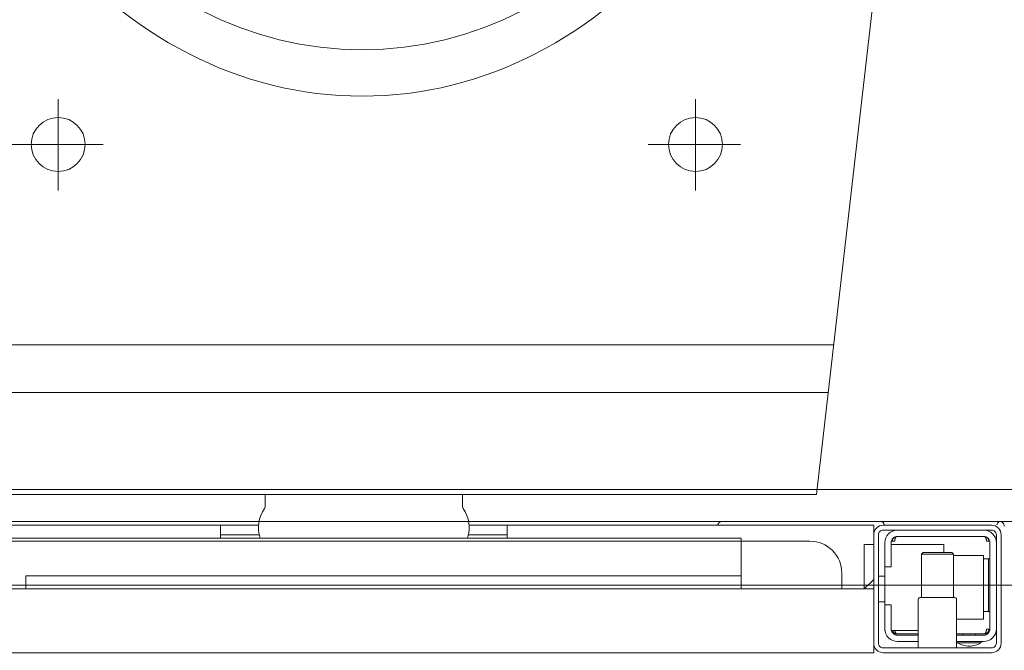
# Model space of a CAD drawing. Header units: millimetres. Extents: x 28291 to 177760, y -399809 to -170937.
# Tile 437 of 656: x 60405 to 60436, y -194625 to -194605. Entities that reach past the tile are written whole.
import ezdxf

# ---------------------------------------------------------------- set-up
doc = ezdxf.new("R2010")
doc.units = ezdxf.units.MM
doc.layers.get('0').update_dxf_attribs({"lineweight": 0})
doc.layers.add('!! 2 ZABUDOWA GK-MDF', color=7, linetype='Continuous', lineweight=13, true_color=0x7a7a7a)
doc.layers.add('!! 2_WYPOS- SANITARNE - zrealizowane', color=9, linetype='Continuous', lineweight=0, true_color=0x808080)
doc.layers.add('!! 2_POSADZKA OBRYS', color=181, linetype='Continuous', lineweight=0)
doc.layers.add('!!_@ wypos sanit nd', color=7, linetype='Continuous', lineweight=0, plot=False)

# ---------------------------------------------------------------- blocks, each defined once
blk = doc.blocks.new('A$C5ec76950')
at = {"lineweight": 0}
for p, q in [((-142.1, 0), (-171.53, -257.05)), ((-142.1, 0), (142.1, 0)), ((-145.77, -32), (145.77, -32)), ((-147.48, -47), (147.48, -47)), ((-104.1, -109.84), (-104.1, -95.39)), ((95.9, -109.84), (95.9, -95.39)), ((-104.1, -109.84), (-118.2, -109.84)), ((-104.1, -109.84), (-89.27, -109.84)), ((-104.1, -109.84), (-104.1, -124.06)), ((95.9, -109.84), (81.8, -109.84)), ((95.9, -109.84), (110.73, -109.84)), ((95.9, -109.84), (95.9, -124.06))]:
    blk.add_line(p, q, dxfattribs=at)
for centre in [(-104.1, -109.84), (95.9, -109.84)]:
    blk.add_ellipse(centre, major_axis=(5.99, 5.99), ratio=1, start_param=5.497787, end_param=11.780972, dxfattribs=at)
for major_axis, ratio in [((0, -170), 0.823529), ((0, -155.45), 0.829092)]:
    blk.add_ellipse((0.54, -295), major_axis=major_axis, ratio=ratio, dxfattribs=at)
blk = doc.blocks.new('A$Cff2eaf8b')
for points in [[(-0.2, -0.0695), (-0.2, -0.0355, -0.414214), (-0.197, -0.0325), (-0.163, -0.0325, -0.414214), (-0.16, -0.0355), (-0.16, -0.0695, -0.414214), (-0.163, -0.0725), (-0.197, -0.0725, -0.414214)], [(-0.1615, -0.0355), (-0.1615, -0.0695, -0.414214), (-0.163, -0.071), (-0.197, -0.071, -0.414214), (-0.1985, -0.0695), (-0.1985, -0.0355, -0.414214), (-0.197, -0.034), (-0.163, -0.034, -0.414214)]]:
    blk.add_lwpolyline(points, format="xyb", close=True)
for points in [[(-0.16, -0.0355), (-0.16, -0.0325), (0.16, -0.0325), (0.16, -0.0355)], [(-0.16, -0.0485), (-0.16, -0.0365)], [(-0.19478, -0.0384), (-0.186, -0.0384)], [(-0.192, -0.038), (-0.192, -0.0384)], [(-0.188, -0.038), (-0.188, -0.0384)], [(-0.16664, -0.0395), (-0.16666, -0.03934), (-0.16669, -0.03923), (-0.16672, -0.03912), (-0.16675, -0.03902), (-0.16679, -0.03892), (-0.16684, -0.03881), (-0.16689, -0.03872), (-0.16695, -0.03863), (-0.16702, -0.03855), (-0.1671, -0.03848), (-0.16718, -0.03843), (-0.16729, -0.0384), (-0.16718, -0.03841), (-0.16708, -0.03842), (-0.16696, -0.03845), (-0.16686, -0.03848), (-0.16677, -0.03851), (-0.16666, -0.03856), (-0.16657, -0.03861), (-0.16646, -0.03868), (-0.16636, -0.03876), (-0.16627, -0.03884), (-0.16618, -0.03894), (-0.1661, -0.03904), (-0.16603, -0.03915), (-0.16598, -0.03926), (-0.16593, -0.03938), (-0.16589, -0.0395), (-0.174, -0.0395)], [(-0.174, -0.0384), (-0.16722, -0.0384)], [(-0.185, -0.063), (-0.1945, -0.063), (-0.1945, -0.043), (-0.186, -0.043)], [(-0.19591, -0.04539), (-0.19602, -0.04539), (-0.19616, -0.04539), (-0.19632, -0.04539), (-0.1965, -0.04539)], [(-0.1615, -0.0485), (-0.1635, -0.0485)], [(-0.185, -0.0498), (-0.185, -0.06342), (-0.1845, -0.06392), (-0.1755, -0.06392), (-0.175, -0.06342), (-0.175, -0.0498)], [(0.16, -0.0555), (0.157, -0.0525), (0.16, -0.0525), (-0.16, -0.0525), (-0.157, -0.0525), (-0.16, -0.0555)], [(-0.157, -0.0525), (-0.157, -0.0665), (-0.16, -0.0665)], [(0.10602, -0.0525), (0.10602, -0.05658), (-0.11847, -0.05658)], [(-0.1615, -0.0565), (-0.1635, -0.0565)], [(-0.1965, -0.06201), (-0.19632, -0.06201), (-0.19616, -0.06201), (-0.19602, -0.06201), (-0.19591, -0.06201)], [(-0.175, -0.06342), (-0.185, -0.06342)], [(-0.182, -0.06392), (-0.182, -0.0665), (-0.1655, -0.0665)], [(-0.16636, -0.06865), (-0.16625, -0.06854), (-0.16619, -0.06847), (-0.16612, -0.06839), (-0.16606, -0.0683), (-0.16601, -0.0682), (-0.16596, -0.06811), (-0.16592, -0.06801), (-0.16589, -0.0679), (-0.16586, -0.0678), (-0.16584, -0.06769), (-0.16583, -0.06759), (-0.16583, -0.06749), (-0.16593, -0.0675), (-0.16607, -0.0675), (-0.1663, -0.0675), (-0.16641, -0.0675), (-0.16651, -0.0675), (-0.16661, -0.0675), (-0.16661, -0.0676), (-0.16662, -0.0677), (-0.16663, -0.0678), (-0.16664, -0.0679), (-0.16665, -0.068), (-0.16667, -0.06811), (-0.1667, -0.06821), (-0.16673, -0.06831), (-0.16676, -0.06841), (-0.1668, -0.06852), (-0.16685, -0.06862), (-0.1669, -0.06871), (-0.16697, -0.0688), (-0.16704, -0.06887), (-0.16712, -0.06893), (-0.16725, -0.069), (-0.19475, -0.069), (-0.19493, -0.0689), (-0.19501, -0.06882), (-0.19508, -0.06874), (-0.19513, -0.06865), (-0.19518, -0.06855), (-0.19522, -0.06846), (-0.19526, -0.06835), (-0.19529, -0.06825), (-0.19532, -0.06813), (-0.19534, -0.06803), (-0.19536, -0.06793), (-0.19537, -0.06783), (-0.19538, -0.06772), (-0.19539, -0.0676), (-0.19539, -0.0675), (-0.19617, -0.06751), (-0.19616, -0.06762), (-0.19615, -0.06772), (-0.19613, -0.06783), (-0.19611, -0.06793), (-0.19607, -0.06803), (-0.19603, -0.06813), (-0.19598, -0.06823), (-0.19593, -0.06832), (-0.19586, -0.06841), (-0.19579, -0.06849), (-0.19572, -0.06857), (-0.19563, -0.06865)], [(-0.03305, -0.0725), (-0.16, -0.0725), (-0.16, -0.0695)], [(-0.045, -0.0725), (-0.045, -0.0685)], [(-0.045, -0.0695), (-0.03283, -0.0695)], [(0.03283, -0.0695), (0.045, -0.0695)], [(0.16, -0.0695), (0.16, -0.0725), (0.03305, -0.0725)], [(0.045, -0.0685), (0.045, -0.0725)]]:
    blk.add_lwpolyline(points)
for points in [[(-0.1985, -0.04, -0.414214), (-0.1945, -0.036), (-0.18625, -0.036), (-0.18625, -0.03562), (-0.19375, -0.03562), (-0.19375, -0.036)], [(-0.18625, -0.03562, 0.119096), (-0.19, -0.03454, 0.119096), (-0.19375, -0.03562)], [(-0.186, -0.034), (-0.186, -0.0493, 0.414214), (-0.1855, -0.0498), (-0.1745, -0.0498, 0.414214), (-0.174, -0.0493), (-0.174, -0.034)], [(-0.174, -0.036), (-0.1675, -0.036, -0.414214), (-0.1635, -0.04), (-0.16353, -0.0395)], [(-0.186, -0.038), (-0.1945, -0.038, 0.414214), (-0.1965, -0.04), (-0.1965, -0.067, 0.414214), (-0.1945, -0.069), (-0.1675, -0.069, 0.414214), (-0.1655, -0.067), (-0.1655, -0.0595), (-0.1635, -0.0595), (-0.1635, -0.04)], [(-0.1635, -0.0475), (-0.1655, -0.0475), (-0.1655, -0.04, 0.414214), (-0.1675, -0.038), (-0.174, -0.038)], [(-0.1945, -0.06193), (-0.19515, -0.06194), (-0.19542, -0.06194), (-0.1956, -0.06194), (-0.19567, -0.06194, 0.116465), (-0.19589, -0.062), (-0.19601, -0.06205), (-0.19601, -0.04535), (-0.19589, -0.0454, 0.116465), (-0.19567, -0.04546), (-0.19542, -0.04546), (-0.19515, -0.04546), (-0.1945, -0.04547)], [(-0.15, -0.0525), (-0.15, -0.0575, 0.414214), (-0.14, -0.0675), (-0.11847, -0.0675), (-0.11847, -0.0525)], [(-0.1675, -0.071, 0.414214), (-0.1635, -0.067), (-0.1635, -0.0595)], [(-0.1985, -0.067, 0.414214), (-0.1945, -0.071)], [(-0.04, -0.0685), (-0.03255, -0.0685, 0.236962), (-0.03118, -0.07775, -0.154353), (-0.031, -0.07832), (-0.031, -0.08218), (0.031, -0.08218), (0.031, -0.07832, -0.154353), (0.03118, -0.07775, 0.236962), (0.03255, -0.0685), (0.04, -0.0685)], [(-0.20099, -0.0722, 0.198909), (-0.20056, -0.07326, 0.091301), (-0.20011, -0.07356)], [(-0.16237, -0.07369), (-0.1625, -0.07369), (-0.16269, -0.07369), (-0.16294, -0.07369), (-0.16323, -0.07369), (-0.16357, -0.07369), (-0.16393, -0.07369), (-0.16428, -0.07369), (-0.19771, -0.07369), (-0.19841, -0.07369), (-0.19903, -0.07369), (-0.19948, -0.07369), (-0.19961, -0.07369), (-0.19973, -0.07367), (-0.19984, -0.07365), (-0.20003, -0.07359, 0.517033), (-0.1987, -0.07266)], [(-0.1633, -0.0727, 0.412536), (-0.1623, -0.0737), (-0.11251, -0.0737), (-0.11222, -0.07367), (-0.11194, -0.07358), (-0.11168, -0.07345), (-0.11145, -0.07326), (-0.11126, -0.07304), (-0.11112, -0.07278), (-0.11104, -0.0725)]]:
    blk.add_lwpolyline(points, format="xyb")
for points in [[(-0.19467, -0.0384), (-0.19467, -0.0384), (-0.19467, -0.0384), (-0.19466, -0.0384), (-0.19466, -0.0384), (-0.19466, -0.0384), (-0.19466, -0.0384), (-0.19466, -0.0384), (-0.19466, -0.0384), (-0.19466, -0.0384), (-0.19466, -0.0384), (-0.19466, -0.0384), (-0.19466, -0.0384), (-0.19466, -0.0384), (-0.19466, -0.0384), (-0.19467, -0.0384), (-0.19467, -0.0384), (-0.19467, -0.0384), (-0.19467, -0.0384), (-0.19467, -0.0384), (-0.19468, -0.0384), (-0.19468, -0.0384), (-0.19468, -0.0384), (-0.19469, -0.0384), (-0.1947, -0.0384), (-0.19471, -0.0384), (-0.19471, -0.0384), (-0.19471, -0.0384), (-0.19471, -0.0384), (-0.19472, -0.0384), (-0.19472, -0.0384), (-0.19472, -0.0384), (-0.19472, -0.03841), (-0.19473, -0.03841), (-0.19473, -0.03841), (-0.19473, -0.03841), (-0.19473, -0.03841), (-0.19473, -0.03841), (-0.19474, -0.03841), (-0.19474, -0.03841), (-0.19474, -0.03841), (-0.19474, -0.03841), (-0.19474, -0.03841), (-0.19474, -0.03841), (-0.19475, -0.03841), (-0.19475, -0.03841), (-0.19475, -0.03841), (-0.19475, -0.03841), (-0.19476, -0.03841), (-0.19476, -0.03841), (-0.19476, -0.03841), (-0.19476, -0.03841), (-0.19477, -0.03842), (-0.19477, -0.03842), (-0.19477, -0.03842), (-0.19478, -0.03842), (-0.19479, -0.03842), (-0.19479, -0.03842), (-0.1948, -0.03843), (-0.19481, -0.03843), (-0.19481, -0.03843), (-0.19482, -0.03844), (-0.19483, -0.03844), (-0.19484, -0.03844), (-0.19484, -0.03845), (-0.19485, -0.03845), (-0.19486, -0.03845), (-0.19486, -0.03846), (-0.19487, -0.03846), (-0.19488, -0.03847), (-0.19489, -0.03847), (-0.19489, -0.03848), (-0.1949, -0.03848), (-0.19491, -0.03849), (-0.19491, -0.03849), (-0.19492, -0.0385), (-0.19493, -0.0385), (-0.19493, -0.03851), (-0.19494, -0.03851), (-0.19495, -0.03852), (-0.19495, -0.03852), (-0.19496, -0.03853), (-0.19497, -0.03854), (-0.19497, -0.03854), (-0.19498, -0.03855), (-0.19499, -0.03856), (-0.19499, -0.03856), (-0.195, -0.03857), (-0.19501, -0.03858), (-0.19501, -0.03859), (-0.19502, -0.03859), (-0.19503, -0.0386), (-0.19503, -0.03861), (-0.19504, -0.03862), (-0.19505, -0.03862), (-0.19505, -0.03863), (-0.19506, -0.03864), (-0.19507, -0.03865), (-0.19507, -0.03866), (-0.19508, -0.03867), (-0.19508, -0.03868), (-0.19509, -0.03869), (-0.1951, -0.03869), (-0.1951, -0.0387), (-0.19511, -0.03871), (-0.19511, -0.03872), (-0.19512, -0.03873), (-0.19512, -0.03874), (-0.19513, -0.03875), (-0.19514, -0.03876), (-0.19514, -0.03877), (-0.19515, -0.03878), (-0.19515, -0.03879), (-0.19516, -0.0388), (-0.19516, -0.03881), (-0.19517, -0.03882), (-0.19517, -0.03884), (-0.19518, -0.03885), (-0.19518, -0.03886), (-0.19519, -0.03887), (-0.1952, -0.03888), (-0.1952, -0.03889), (-0.19521, -0.0389), (-0.19521, -0.03891), (-0.19521, -0.03893), (-0.19522, -0.03894), (-0.19522, -0.03895), (-0.19523, -0.03896), (-0.19523, -0.03897), (-0.19524, -0.03899), (-0.19524, -0.039), (-0.19525, -0.03901), (-0.19525, -0.03902), (-0.19526, -0.03905), (-0.19527, -0.03907), (-0.19528, -0.0391), (-0.19528, -0.03912), (-0.19529, -0.03915), (-0.1953, -0.03918), (-0.19531, -0.0392), (-0.19531, -0.03923), (-0.19532, -0.03926), (-0.19532, -0.03928), (-0.19533, -0.03931), (-0.19533, -0.03933), (-0.19534, -0.03936), (-0.19534, -0.03939), (-0.19535, -0.03941), (-0.19535, -0.03944), (-0.19536, -0.03947), (-0.19536, -0.03949), (-0.19536, -0.03952), (-0.19537, -0.03955), (-0.19537, -0.03957), (-0.19537, -0.0396), (-0.19537, -0.03961), (-0.19537, -0.03962), (-0.19538, -0.03963), (-0.19538, -0.03963), (-0.19538, -0.03964), (-0.19538, -0.03965), (-0.19538, -0.03965), (-0.19538, -0.03966), (-0.19538, -0.03966), (-0.19538, -0.03967), (-0.19538, -0.03967), (-0.19538, -0.03968), (-0.19538, -0.03969), (-0.19538, -0.03969), (-0.19538, -0.0397), (-0.19538, -0.0397), (-0.19538, -0.0397), (-0.19538, -0.03971), (-0.19538, -0.03971), (-0.19538, -0.03972), (-0.19538, -0.03972), (-0.19538, -0.03972), (-0.19538, -0.03973), (-0.19538, -0.03973), (-0.19538, -0.03973), (-0.19538, -0.03974), (-0.19538, -0.03974), (-0.19538, -0.03974), (-0.19538, -0.03974), (-0.19538, -0.03975), (-0.19538, -0.03975), (-0.19538, -0.03975), (-0.19538, -0.03976), (-0.19538, -0.03976), (-0.19538, -0.03977), (-0.19538, -0.03977), (-0.19539, -0.03978), (-0.19539, -0.03978), (-0.19539, -0.03979), (-0.19539, -0.03979), (-0.19539, -0.03979), (-0.19539, -0.0398), (-0.19539, -0.0398), (-0.19539, -0.03981), (-0.19539, -0.03981), (-0.19539, -0.03982), (-0.19538, -0.03982), (-0.19538, -0.03983), (-0.19538, -0.03983), (-0.19538, -0.03984), (-0.19538, -0.03984), (-0.19538, -0.03984), (-0.19538, -0.03985), (-0.19538, -0.03986), (-0.19538, -0.03986), (-0.19538, -0.03987), (-0.19538, -0.03987), (-0.19538, -0.03987), (-0.19538, -0.03988), (-0.19538, -0.03988), (-0.19538, -0.03989), (-0.19538, -0.03989), (-0.19538, -0.03989), (-0.19538, -0.03989), (-0.19538, -0.0399), (-0.19538, -0.0399), (-0.19539, -0.0399), (-0.19539, -0.0399), (-0.19539, -0.0399), (-0.19539, -0.0399), (-0.19539, -0.0399), (-0.19539, -0.03991), (-0.1954, -0.03991), (-0.1954, -0.03991), (-0.1954, -0.03991), (-0.1954, -0.03991), (-0.1954, -0.03991), (-0.19541, -0.03991), (-0.19541, -0.03991), (-0.19542, -0.03991), (-0.19542, -0.03991), (-0.19543, -0.0399), (-0.19544, -0.0399), (-0.19545, -0.0399), (-0.19545, -0.0399), (-0.19546, -0.0399), (-0.19546, -0.0399), (-0.19547, -0.0399), (-0.19547, -0.0399), (-0.19548, -0.0399), (-0.19549, -0.0399), (-0.1955, -0.0399), (-0.1955, -0.0399), (-0.19551, -0.0399), (-0.19552, -0.0399), (-0.19553, -0.0399), (-0.19554, -0.0399), (-0.19555, -0.0399), (-0.19556, -0.0399), (-0.19557, -0.0399), (-0.19558, -0.0399), (-0.19559, -0.0399), (-0.19561, -0.0399), (-0.19564, -0.0399), (-0.19566, -0.0399), (-0.19568, -0.0399), (-0.1957, -0.0399), (-0.19574, -0.0399), (-0.19576, -0.0399), (-0.19578, -0.0399), (-0.19595, -0.0399), (-0.19596, -0.0399), (-0.19598, -0.0399), (-0.19599, -0.0399), (-0.19601, -0.0399), (-0.19602, -0.0399), (-0.19603, -0.0399), (-0.19604, -0.0399), (-0.19605, -0.0399), (-0.19606, -0.0399), (-0.19607, -0.0399), (-0.19608, -0.0399), (-0.19609, -0.0399), (-0.1961, -0.0399), (-0.19611, -0.0399), (-0.19612, -0.0399), (-0.19613, -0.03989), (-0.19614, -0.03989), (-0.19614, -0.03989), (-0.19615, -0.03989), (-0.19615, -0.03989), (-0.19615, -0.03989), (-0.19615, -0.03989), (-0.19616, -0.03989), (-0.19616, -0.03989), (-0.19616, -0.03989), (-0.19616, -0.0399), (-0.19616, -0.0399), (-0.19616, -0.0399), (-0.19616, -0.0399), (-0.19616, -0.0399), (-0.19617, -0.0399), (-0.19617, -0.03991), (-0.19617, -0.03991), (-0.19617, -0.03991), (-0.19617, -0.03991), (-0.19617, -0.03991), (-0.19617, -0.03991), (-0.19617, -0.03991), (-0.19617, -0.03991), (-0.19617, -0.03991), (-0.19617, -0.03991), (-0.19617, -0.0399), (-0.19617, -0.0399), (-0.19617, -0.0399), (-0.19617, -0.03989), (-0.19617, -0.03989), (-0.19617, -0.03989), (-0.19617, -0.03988), (-0.19617, -0.03987), (-0.19617, -0.03986), (-0.19617, -0.03985), (-0.19617, -0.03984), (-0.19617, -0.03984), (-0.19617, -0.03984), (-0.19617, -0.03983), (-0.19617, -0.03983), (-0.19617, -0.03982), (-0.19617, -0.03982), (-0.19617, -0.03981), (-0.19616, -0.0398), (-0.19616, -0.03979), (-0.19616, -0.03979), (-0.19616, -0.03978), (-0.19616, -0.03978), (-0.19616, -0.03977), (-0.19616, -0.03977), (-0.19616, -0.03977), (-0.19616, -0.03976), (-0.19616, -0.03976), (-0.19616, -0.03975), (-0.19616, -0.03975), (-0.19616, -0.03974), (-0.19616, -0.03974), (-0.19616, -0.03973), (-0.19616, -0.03973), (-0.19616, -0.03972), (-0.19616, -0.03972), (-0.19616, -0.03972), (-0.19616, -0.03972), (-0.19616, -0.03971), (-0.19616, -0.03971), (-0.19616, -0.0397), (-0.19615, -0.0397), (-0.19615, -0.0397), (-0.19615, -0.03969), (-0.19615, -0.03969), (-0.19615, -0.03968), (-0.19615, -0.03967), (-0.19615, -0.03967), (-0.19615, -0.03966), (-0.19615, -0.03966), (-0.19615, -0.03965), (-0.19615, -0.03964), (-0.19614, -0.03964), (-0.19614, -0.03963), (-0.19614, -0.03962), (-0.19614, -0.03962), (-0.19614, -0.03961), (-0.19614, -0.0396), (-0.19614, -0.03959), (-0.19613, -0.03958), (-0.19613, -0.03958), (-0.19613, -0.03957), (-0.19613, -0.03955), (-0.19612, -0.03954), (-0.19612, -0.03952), (-0.19611, -0.0395), (-0.19611, -0.03949), (-0.1961, -0.03947), (-0.1961, -0.03945), (-0.19609, -0.03944), (-0.19609, -0.03942), (-0.19608, -0.03941), (-0.19608, -0.03939), (-0.19607, -0.03937), (-0.19607, -0.03936), (-0.19606, -0.03934), (-0.19605, -0.03933), (-0.19605, -0.03931), (-0.19604, -0.0393), (-0.19603, -0.03928), (-0.19603, -0.03927), (-0.19602, -0.03925), (-0.19601, -0.03923), (-0.196, -0.03922), (-0.196, -0.0392), (-0.19599, -0.03919), (-0.19598, -0.03918), (-0.19597, -0.03916), (-0.19596, -0.03915), (-0.19596, -0.03913), (-0.19595, -0.03912), (-0.19594, -0.0391), (-0.19593, -0.03909), (-0.19592, -0.03907), (-0.19591, -0.03906), (-0.1959, -0.03905), (-0.19589, -0.03903), (-0.19588, -0.03902), (-0.19587, -0.03901), (-0.19586, -0.03899), (-0.19585, -0.03898), (-0.19584, -0.03897), (-0.19583, -0.03895), (-0.19582, -0.03894), (-0.19581, -0.03893), (-0.1958, -0.03891), (-0.19579, -0.0389), (-0.19577, -0.03889), (-0.19576, -0.03888), (-0.19575, -0.03886), (-0.19574, -0.03885), (-0.19573, -0.03884), (-0.19572, -0.03883), (-0.1957, -0.03882), (-0.19569, -0.0388), (-0.19568, -0.03879), (-0.19567, -0.03878), (-0.19565, -0.03877), (-0.19564, -0.03876), (-0.19563, -0.03875), (-0.19562, -0.03874), (-0.1956, -0.03873), (-0.19559, -0.03872), (-0.19558, -0.03871), (-0.19556, -0.0387), (-0.19555, -0.03869), (-0.19554, -0.03868), (-0.19552, -0.03867), (-0.19551, -0.03866), (-0.19549, -0.03865), (-0.19548, -0.03864), (-0.19547, -0.03863), (-0.19545, -0.03862), (-0.19544, -0.03861), (-0.19542, -0.0386), (-0.19541, -0.0386), (-0.19539, -0.03859), (-0.19538, -0.03858), (-0.19536, -0.03857), (-0.19535, -0.03856), (-0.19533, -0.03856), (-0.19532, -0.03855), (-0.1953, -0.03854), (-0.19529, -0.03853), (-0.19527, -0.03853), (-0.19526, -0.03852), (-0.19524, -0.03851), (-0.19522, -0.03851), (-0.19521, -0.0385), (-0.19519, -0.0385), (-0.19518, -0.03849), (-0.19516, -0.03848), (-0.19515, -0.03848), (-0.19513, -0.03847), (-0.19511, -0.03847), (-0.1951, -0.03846), (-0.19508, -0.03846), (-0.19506, -0.03845), (-0.19505, -0.03845), (-0.19503, -0.03845), (-0.19502, -0.03844), (-0.195, -0.03844), (-0.19498, -0.03843), (-0.19497, -0.03843), (-0.19495, -0.03843), (-0.19493, -0.03842), (-0.19492, -0.03842), (-0.19491, -0.03842), (-0.1949, -0.03842), (-0.19489, -0.03842), (-0.19488, -0.03842), (-0.19487, -0.03841), (-0.19486, -0.03841), (-0.19485, -0.03841), (-0.19484, -0.03841), (-0.19483, -0.03841), (-0.19481, -0.03841), (-0.1948, -0.03841), (-0.19479, -0.03841), (-0.19479, -0.03841), (-0.19478, -0.03841), (-0.19478, -0.0384), (-0.19477, -0.0384), (-0.19477, -0.0384), (-0.19476, -0.0384), (-0.19475, -0.0384), (-0.19474, -0.0384), (-0.19474, -0.0384), (-0.19473, -0.0384), (-0.19473, -0.0384), (-0.19471, -0.0384), (-0.19471, -0.0384), (-0.1947, -0.0384), (-0.1947, -0.0384), (-0.19469, -0.0384), (-0.19469, -0.0384), (-0.19469, -0.0384), (-0.19469, -0.0384), (-0.19468, -0.0384), (-0.19468, -0.0384), (-0.19468, -0.0384), (-0.19468, -0.0384), (-0.19467, -0.0384), (-0.19467, -0.0384), (-0.19467, -0.0384)], [(-0.11847, -0.0685), (0.11153, -0.0685), (0.11153, -0.0675), (-0.11847, -0.0675)]]:
    blk.add_lwpolyline(points, close=True)

msp = doc.modelspace()

# ---------------------------------------------------------------- linework, layer by layer
at = {"layer": '!! 2 ZABUDOWA GK-MDF'}
for points in [[(60372.56735, -194621.12813), (60472.56735, -194621.12813)], [(60372.56735, -194623.12813), (60472.56735, -194623.12813)]]:
    msp.add_lwpolyline(points, dxfattribs=at)
at = {"layer": '!! 2_POSADZKA OBRYS'}
for points in [[(60270.56735, -194621.12813), (60472.56735, -194621.12813), (60472.56735, -194505.12813), (60498.56735, -194505.12813), (60498.56735, -194353.12813), (60270.56735, -194353.12813), (60270.56735, -194368.12813), (60258.56735, -194368.12813), (60258.56735, -194470.12813), (60270.56735, -194470.12813)], [(60271.56735, -194620.12813), (60471.56735, -194620.12813), (60471.56735, -194504.12813), (60497.56735, -194504.12813), (60497.56735, -194354.12813), (60271.56735, -194354.12813), (60271.56735, -194369.12813), (60258.56735, -194369.12809), (60258.56735, -194469.12809), (60271.56735, -194469.12813)]]:
    msp.add_lwpolyline(points, close=True, dxfattribs=at)

# ---------------------------------------------------------------- block references
at = {"layer": '!! 2_WYPOS- SANITARNE - zrealizowane', "xscale": 0.1, "yscale": 0.1, "zscale": 0.1, "rotation": 180}
msp.add_blockref('A$C5ec76950', (60415.60353, -194620.27968), dxfattribs=at)
at = {"layer": '!!_@ wypos sanit nd', "xscale": 100, "yscale": 100, "zscale": 100, "rotation": 180}
msp.add_blockref('A$Cff2eaf8b', (60415.60353, -194628.49768), dxfattribs=at)

doc.saveas('drawing.dxf')
